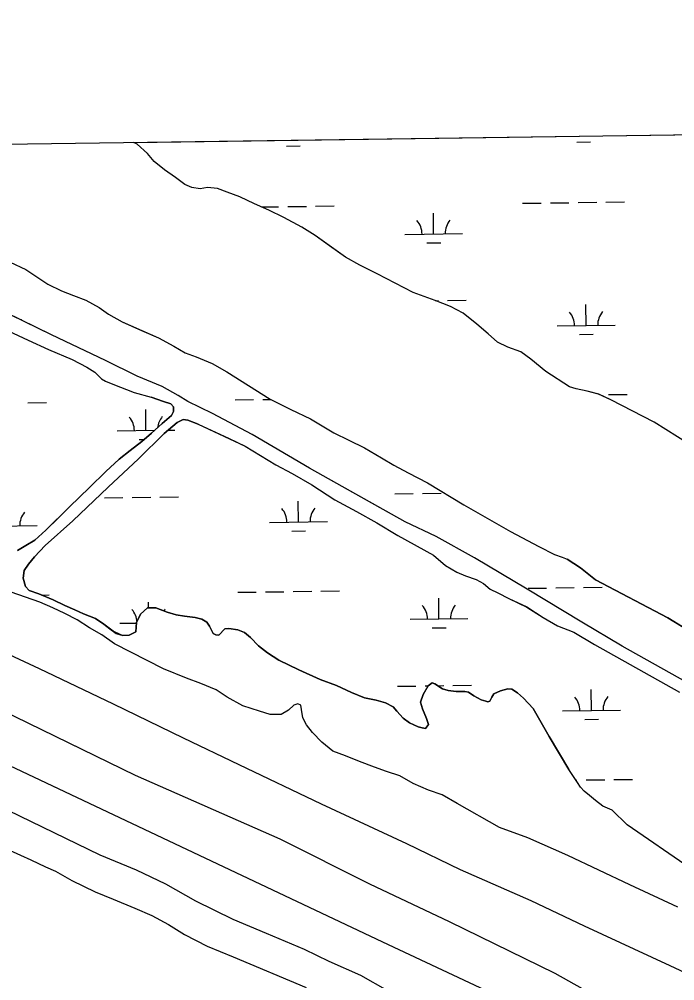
# Model space of a CAD drawing. Extents: x 3767014 to 3805179, y 361544 to 387384.
# Drawn here: x 3787283 to 3788416, y 383926 to 385588 of the extents above; entities that cross this region are included whole.
import ezdxf

# ---------------------------------------------------------------- set-up
doc = ezdxf.new("R2010")
doc.units = 0
for name, color, linetype in [('V-GRID-FRAM', 7, 'Continuous'), ('V-LEVE-TOET', 7, 'Continuous'), ('V-ROAD-CNTR', 7, 'Continuous'), ('V-TOPO-SHOR', 7, 'Continuous'), ('V-WETL-SWMP', 7, 'Continuous')]:
    doc.layers.add(name, color=color, linetype=linetype)

msp = doc.modelspace()

# ---------------------------------------------------------------- linework, layer by layer
at = {"layer": 'V-GRID-FRAM'}
msp.add_lwpolyline([(3771006.872, 385146.094), (3802799.803, 385587.734), (3803060.286, 367407.215), (3771251.489, 366965.353), (3771006.872, 385146.094)], dxfattribs=at)
at = {"layer": 'V-LEVE-TOET'}
for points in [[(3785229.031, 385343.656), (3785401.253, 385262.636), (3785579.952, 385182.434), (3785767.985, 385093.803), (3785961.066, 385001.729), (3786109.945, 384930.966), (3786344.505, 384820.27), (3786535.253, 384730.111), (3786798.512, 384604.558), (3786982.256, 384520.916), (3787275.356, 384382.834), (3787483.574, 384281.601), (3787733.581, 384171.402), (3787888.308, 384093.73), (3788026.329, 384028.681), (3788208.576, 383938.848), (3788256.29, 383912.541)], [(3785534.668, 385298.789), (3785659.893, 385239.827), (3785780.846, 385183.927), (3785932.816, 385113.574), (3786073.933, 385047.389), (3786223.212, 384975.084), (3786377.123, 384903.2), (3786491.111, 384848.792), (3786592.671, 384803.179), (3786721.759, 384744.633), (3786847.352, 384687.994), (3786943.883, 384643.505), (3787040.051, 384595.533), (3787163.328, 384538.877), (3787256.768, 384493.976), (3787317.247, 384465.833), (3787445.581, 384404.577), (3787566.172, 384345.582), (3787662.708, 384299.933), (3787805.001, 384231.824), (3787952.32, 384163.37), (3788045.375, 384118.465), (3788167.469, 384064.892), (3788259.36, 384020.753)], [(3788259.36, 384020.753), (3788407.789, 383952.151), (3788716.795, 383807.962)]]:
    msp.add_lwpolyline(points, dxfattribs=at)
at = {"layer": 'V-ROAD-CNTR'}
msp.add_lwpolyline([(3785073.716, 385343.617), (3785880.029, 384948.357), (3786779.082, 384527.971), (3787910.793, 383993.231), (3788491.987, 383720.546), (3788908.924, 383525.296), (3789112.937, 383427.376), (3789311.371, 383323.382), (3789522.323, 383187.997), (3789685.314, 383062.493), (3789779.387, 382976.513), (3789859.849, 382866.935), (3789891.052, 382770.35), (3789903.157, 382676.983), (3789894.588, 382581.375), (3789862.465, 382479.224), (3789809.697, 382395.461), (3789745.649, 382318.203), (3789303.868, 381804.093), (3789127.236, 381599.191), (3788946.535, 381402.797), (3788210.168, 380604.051), (3788186.907, 380582.967)], dxfattribs=at)
at = {"layer": 'V-TOPO-SHOR'}
for points in [[(3788234.393, 384952.309), (3788193.064, 384978.742), (3788167.536, 385000.494), (3788150.306, 385012.706), (3788127.623, 385020.765), (3788109.731, 385029.547), (3788093.857, 385043.828), (3788073.85, 385060.82), (3788050.401, 385079.844), (3788028.377, 385091.335), (3788002.248, 385101.428), (3787963.752, 385115.54), (3787932.78, 385131.767), (3787901.808, 385147.993), (3787871.535, 385162.851), (3787846.754, 385176.38), (3787819.184, 385196.059), (3787794.372, 385213.703), (3787771.637, 385228.617), (3787740.665, 385244.843), (3787714.519, 385257.676), (3787689.758, 385268.462), (3787664.302, 385280.615), (3787642.304, 385288.68), (3787625.799, 385295.414), (3787608.649, 385296.659), (3787595.64, 385294.507), (3787581.222, 385297.143), (3787569.532, 385301.855), (3787552.989, 385314.075), (3787534.378, 385327.65), (3787516.446, 385341.916), (3787504.691, 385355.539), (3787486.746, 385371.862), (3787481.262, 385374.942)], [(3788255.217, 384545.906), (3788160.872, 384602.801), (3788069.973, 384656.977), (3788003.887, 384693.511), (3787950.223, 384719.168), (3787906.85, 384743.529), (3787784.996, 384811.875), (3787685.84, 384870.106), (3787617.011, 384906.62), (3787574.355, 384926.872), (3787557.822, 384937.721), (3787530.282, 384953.285), (3787486.961, 384970.792), (3787431.915, 384997.809), (3787339.03, 385042.373), (3787181.467, 385118.684), (3787106.435, 385159.949), (3786984.001, 385213.896), (3786927.562, 385243.645), (3786875.942, 385270.687), (3786828.474, 385292.963), (3786735.579, 385338.897), (3786684.685, 385363.877)], [(3787267.489, 385167.994), (3787294.32, 385155.165), (3787332.214, 385130.079), (3787356.295, 385118.6), (3787376.922, 385110.527), (3787398.236, 385102.456), (3787420.954, 385089.598), (3787437.494, 385078.066), (3787460.902, 385064.525), (3787494.606, 385049.691), (3787523.495, 385036.879), (3787550.339, 385022.678), (3787569.62, 385011.164), (3787588.868, 385004.453), (3787616.374, 384992.998), (3787641.851, 384978.103), (3787716.927, 384931.351), (3787752.712, 384913.106), (3787786.426, 384896.9), (3787827.05, 384873.203), (3787852.513, 384860.366), (3787880.036, 384846.855), (3787908.956, 384829.93), (3787930.304, 384817.061), (3787955.085, 384803.532), (3787988.803, 384786.642), (3788051.472, 384748.711), (3788132.026, 384702.684), (3788180.897, 384676.306), (3788208.42, 384662.797), (3788221.48, 384658.095), (3788230.42, 384654.732)], [(3787244.99, 385058.135), (3787298.65, 385033.162), (3787333.734, 385016.966), (3787374.313, 384999.441), (3787399.776, 384986.602), (3787413.553, 384977.792), (3787425.292, 384966.223), (3787432.177, 384962.159), (3787444.557, 384956.767), (3787481.685, 384942.642), (3787511.224, 384934.634)], [(3788440.77, 384853.237), (3788380.252, 384891.602), (3788305.692, 384929.912), (3788284.596, 384940.004), (3788264.923, 384944.84), (3788245.952, 384948.976), (3788234.393, 384952.309)], [(3787280.076, 384669.66), (3787294.412, 384677.993), (3787310.11, 384687.707), (3787329.179, 384704.988), (3787350.28, 384725.712), (3787370.018, 384745.053), (3787404.74, 384778.218), (3787432.644, 384805.848), (3787455.797, 384827.272), (3787474.882, 384842.497), (3787494.651, 384857.726), (3787511.685, 384872.248), (3787530.074, 384888.839), (3787538.249, 384895.753), (3787546.425, 384902.671), (3787549.802, 384909.55), (3787549.741, 384917.777), (3787544.901, 384923.227), (3787532.531, 384927.249), (3787511.224, 384934.634)], [(3787592.47, 384887.928), (3787574.593, 384894.651), (3787566.358, 384895.962), (3787556.11, 384891.088), (3787533.629, 384871.724), (3787489.386, 384828.206), (3787436.955, 384779.142), (3787375.681, 384721.1), (3787328.006, 384678.241), (3787309.637, 384658.91), (3787298.764, 384645.803), (3787291.303, 384634.778), (3787290.03, 384621.743), (3787293.562, 384607.372), (3787300.468, 384600.567), (3787316.969, 384594.519), (3787341.723, 384584.416), (3787361.681, 384574.281), (3787378.876, 384566.865), (3787394.009, 384560.121), (3787414.636, 384552.045), (3787429.103, 384542.555), (3787439.448, 384534.404), (3787450.476, 384526.257), (3787462.156, 384522.917), (3787473.125, 384522.997), (3787484.735, 384529.253), (3787485.988, 384545.031), (3787492.739, 384559.478), (3787504.998, 384570.539), (3787519.393, 384570.643), (3787538.644, 384563.246), (3787554.449, 384558.562), (3787568.865, 384555.926), (3787587.391, 384554.005), (3787598.385, 384550.659), (3787607.332, 384545.926), (3787612.182, 384539.106), (3787618.449, 384526.126), (3787622.576, 384524.098), (3787628.066, 384523.453), (3787638.267, 384534.498), (3787645.124, 384534.549), (3787660.906, 384532.61), (3787672.598, 384527.895), (3787682.947, 384519.06), (3787696.762, 384504.763), (3787711.936, 384492.537), (3787731.908, 384480.343), (3787766.312, 384463.455), (3787803.459, 384446.59), (3787831.644, 384436.514), (3787857.098, 384424.363), (3787879.792, 384414.932), (3787899.705, 384410.965), (3787916.193, 384406.287), (3787929.27, 384399.527), (3787935.496, 384392.031), (3787946.555, 384379.772), (3787957.585, 384371.627), (3787972.718, 384364.883), (3787979.587, 384362.876), (3787985.078, 384362.231), (3787990.511, 384369.126), (3787987.009, 384379.385), (3787980.031, 384395.787), (3787976.517, 384407.418), (3787981.219, 384420.478), (3787990.022, 384435.627), (3787996.835, 384441.161), (3788001.65, 384439.139), (3788014.741, 384430.325), (3788024.36, 384427.652), (3788038.086, 384425.696), (3788053.168, 384425.809), (3788059.348, 384424.482), (3788068.99, 384418.383), (3788081.383, 384411.618), (3788089.628, 384408.937), (3788093.063, 384408.278), (3788096.485, 384408.989), (3788099.862, 384415.868), (3788103.243, 384422.065), (3788114.864, 384426.949), (3788127.862, 384430.472), (3788134.723, 384429.837), (3788144.367, 384423.738), (3788154.722, 384414.215), (3788171.306, 384396.512), (3788199.088, 384348.04), (3788233.099, 384291.388)], [(3787592.47, 384887.928), (3787646.13, 384862.956), (3787673.647, 384850.134), (3787726.677, 384817.616), (3787754.897, 384802.741), (3787788.636, 384783.107), (3787828.59, 384757.349)], [(3787828.59, 384757.349), (3787865.761, 384737.056), (3787900.872, 384717.434), (3787937.368, 384695.764), (3787999.326, 384661.255), (3788020.025, 384643.583), (3788039.307, 384632.069), (3788054.433, 384626.011), (3788072.994, 384619.291), (3788085.385, 384612.527), (3788097.109, 384603.014), (3788110.186, 384596.256), (3788129.452, 384586.8), (3788160.413, 384571.946), (3788188.657, 384553.643), (3788213.444, 384539.428), (3788241.633, 384528.665)], [(3788567.097, 384453.143), (3788404.201, 384553.223), (3788279.347, 384618.708), (3788252.942, 384639.661), (3788230.42, 384654.732)], [(3788231.454, 384142.601), (3788161.984, 384172.94), (3788113.174, 384191.092), (3788040.198, 384232.375), (3788014.034, 384247.264), (3787990.665, 384255.321), (3787963.842, 384266.777), (3787941.117, 384280.323), (3787917.754, 384287.692), (3787897.13, 384295.081), (3787871.004, 384305.171), (3787846.938, 384314.592), (3787824.941, 384322.657), (3787806.314, 384338.287), (3787789.733, 384355.306), (3787779.354, 384368.256), (3787773.093, 384380.55), (3787770.931, 384394.931), (3787769.503, 384402.462), (3787764.69, 384404.485), (3787757.85, 384402.376), (3787748.319, 384393.393), (3787736.029, 384386.446), (3787716.833, 384386.305), (3787698.282, 384391.652), (3787669.417, 384401.038), (3787642.57, 384415.923), (3787623.278, 384428.807), (3787597.148, 384439.584), (3787572.396, 384449), (3787532.513, 384465.159), (3787447.865, 384508.413), (3787425.812, 384524.019), (3787404.468, 384536.202), (3787383.115, 384549.758), (3787361.781, 384560.569), (3787341.139, 384570.701), (3787318.446, 384580.132), (3787268.954, 384597.593)], [(3787920.138, 383908.576), (3787873.322, 383934.969), (3787818.983, 383959.25), (3787776.321, 383980.189), (3787710.302, 384007.81), (3787652.532, 384032.066), (3787588.538, 384063.817), (3787536.218, 384092.91), (3787485.99, 384117.222), (3787422.728, 384142.808), (3787263.782, 384220.478), (3787156.471, 384269.051), (3787080.073, 384309.622), (3787022.292, 384335.248), (3786952.138, 384365.581), (3786884.075, 384391.132), (3786823.526, 384420.853), (3786776.059, 384442.441), (3786715.502, 384472.845), (3786657.689, 384503.27), (3786513.266, 384563.909)], [(3789318.578, 383939.448), (3789286.211, 383961.544), (3789198.188, 384008.285), (3789087.602, 384073.725), (3788984.723, 384130.727), (3788817.123, 384228.744), (3788749.774, 384266.046), (3788580.603, 384360.088), (3788435.29, 384442.85), (3788324.984, 384504.057), (3788255.217, 384545.906)], [(3788241.633, 384528.665), (3788277.172, 384507.112), (3788424.071, 384424.885)], [(3788442.744, 384120.44), (3788333.973, 384195.409), (3788307.679, 384220.704), (3788291.776, 384227.784), (3788279.304, 384237.26), (3788268.687, 384245.947), (3788259.659, 384253.848), (3788253.284, 384260.437), (3788248.223, 384268.619), (3788233.099, 384291.388)], [(3787267.446, 384151.26), (3787303.217, 384135.071), (3787328.673, 384122.918), (3787345.868, 384115.504), (3787374.098, 384099.257), (3787414.005, 384079.668), (3787445.639, 384066.876), (3787482.773, 384051.381), (3787512.348, 384038.575), (3787541.26, 384023.018), (3787568.807, 384006.081), (3787608.037, 383985.802), (3787652.732, 383967.622), (3787779.274, 383914.392)], [(3788421.705, 384053.136), (3788338.743, 384091.698), (3788231.454, 384142.601)]]:
    msp.add_lwpolyline(points, dxfattribs=at)
at = {"layer": 'V-WETL-SWMP'}
for p, q in [((3787481.261, 385374.942), (3793258.862, 385455.199)), ((3787486.746, 385371.861), (3787481.261, 385374.942)), ((3788246.602, 385375.517), (3788270.6, 385375.85)), ((3787504.691, 385355.54), (3787486.746, 385371.861)), ((3787744.743, 385368.546), (3787768.74, 385368.879)), ((3787516.447, 385341.915), (3787504.691, 385355.54)), ((3787534.378, 385327.649), (3787516.447, 385341.915)), ((3787552.989, 385314.075), (3787534.378, 385327.649)), ((3787569.533, 385301.856), (3787552.989, 385314.075)), ((3787581.223, 385297.143), (3787569.533, 385301.856)), ((3787595.64, 385294.507), (3787581.223, 385297.143)), ((3787608.65, 385296.66), (3787595.64, 385294.507)), ((3787625.799, 385295.415), (3787608.65, 385296.66)), ((3787642.303, 385288.681), (3787625.799, 385295.415)), ((3787664.302, 385280.616), (3787642.303, 385288.681)), ((3787689.758, 385268.463), (3787664.302, 385280.616)), ((3787714.519, 385257.676), (3787689.758, 385268.463)), ((3787701.618, 385263.296), (3787731.354, 385263.709)), ((3787747.352, 385263.932), (3787779.349, 385264.376)), ((3787795.347, 385264.598), (3787827.344, 385265.043)), ((3788153.221, 385269.57), (3788185.218, 385270.014)), ((3788201.216, 385270.236), (3788233.213, 385270.681)), ((3788249.212, 385270.903), (3788281.209, 385271.348)), ((3788297.207, 385271.57), (3788329.204, 385272.014)), ((3787740.666, 385244.843), (3787714.519, 385257.676)), ((3787771.638, 385228.617), (3787740.666, 385244.843)), ((3787999.349, 385216.685), (3787998.849, 385252.682)), ((3787794.372, 385213.702), (3787771.638, 385228.617)), ((3787846.753, 385176.381), (3787794.372, 385213.702)), ((3787949.353, 385215.991), (3788049.344, 385217.38)), ((3787987.564, 385201.089), (3788011.562, 385201.423)), ((3787871.534, 385162.852), (3787846.753, 385176.381)), ((3787267.489, 385167.994), (3787294.321, 385155.166)), ((3787901.809, 385147.992), (3787871.534, 385162.852)), ((3787294.321, 385155.166), (3787332.214, 385130.079)), ((3787963.752, 385115.54), (3787901.809, 385147.992)), ((3787332.214, 385130.079), (3787356.294, 385118.601)), ((3787339.031, 385042.373), (3787181.468, 385118.683)), ((3787356.294, 385118.601), (3787376.922, 385110.526)), ((3787376.922, 385110.526), (3787398.235, 385102.456)), ((3788002.249, 385101.427), (3787963.752, 385115.54)), ((3787398.235, 385102.456), (3787420.954, 385089.598)), ((3788028.376, 385091.336), (3788002.249, 385101.427)), ((3788002.61, 385101.288), (3788007.543, 385101.356)), ((3788023.542, 385101.578), (3788055.539, 385102.023)), ((3788263.008, 385058.47), (3788262.508, 385094.467)), ((3787420.954, 385089.598), (3787437.493, 385078.065)), ((3787437.493, 385078.065), (3787460.903, 385064.525)), ((3788050.4, 385079.843), (3788028.376, 385091.336)), ((3788073.851, 385060.82), (3788050.4, 385079.843)), ((3787460.903, 385064.525), (3787523.496, 385036.878)), ((3788093.858, 385043.827), (3788073.851, 385060.82)), ((3788213.013, 385057.776), (3788313.003, 385059.165)), ((3787244.989, 385058.134), (3787298.649, 385033.162)), ((3787431.915, 384997.809), (3787339.031, 385042.373)), ((3788109.732, 385029.547), (3788093.858, 385043.827)), ((3788251.223, 385042.874), (3788275.221, 385043.207)), ((3787298.649, 385033.162), (3787333.734, 385016.967)), ((3787523.496, 385036.878), (3787550.339, 385022.678)), ((3788127.622, 385020.766), (3788109.732, 385029.547)), ((3787333.734, 385016.967), (3787374.313, 384999.441)), ((3787550.339, 385022.678), (3787569.621, 385011.165)), ((3787569.621, 385011.165), (3787588.867, 385004.452)), ((3788150.306, 385012.706), (3788127.622, 385020.766)), ((3788167.536, 385000.493), (3788150.306, 385012.706)), ((3787374.313, 384999.441), (3787399.775, 384986.603)), ((3787486.962, 384970.791), (3787431.915, 384997.809)), ((3787588.867, 385004.452), (3787616.375, 384992.999)), ((3787616.375, 384992.999), (3787641.852, 384978.104)), ((3788193.064, 384978.742), (3788167.536, 385000.493)), ((3787399.775, 384986.603), (3787413.552, 384977.791)), ((3787413.552, 384977.791), (3787425.292, 384966.223)), ((3787641.852, 384978.104), (3787716.926, 384931.352)), ((3788234.394, 384952.309), (3788193.064, 384978.742)), ((3787425.292, 384966.223), (3787432.178, 384962.16)), ((3787432.178, 384962.16), (3787444.558, 384956.767)), ((3787530.283, 384953.286), (3787486.962, 384970.791)), ((3787444.558, 384956.767), (3787481.685, 384942.643)), ((3787481.685, 384942.643), (3787511.224, 384934.634)), ((3787557.822, 384937.72), (3787530.283, 384953.286)), ((3788245.953, 384948.977), (3788234.394, 384952.309)), ((3788264.922, 384944.84), (3788245.953, 384948.977)), ((3788284.595, 384940.005), (3788264.922, 384944.84)), ((3787298.109, 384924.984), (3787330.106, 384925.429)), ((3787511.224, 384934.634), (3787532.532, 384927.249)), ((3787532.532, 384927.249), (3787544.902, 384923.227)), ((3787574.356, 384926.873), (3787557.822, 384937.72)), ((3787617.012, 384906.619), (3787574.356, 384926.873)), ((3787655.982, 384929.955), (3787687.979, 384930.4)), ((3787703.978, 384930.622), (3787717.976, 384930.817)), ((3787716.926, 384931.352), (3787752.712, 384913.105)), ((3788305.693, 384929.911), (3788284.595, 384940.005)), ((3788301.828, 384938.927), (3788333.825, 384939.371)), ((3788380.251, 384891.601), (3788305.693, 384929.911)), ((3787502.11, 384877.071), (3787501.61, 384913.068)), ((3787544.902, 384923.227), (3787549.741, 384917.778)), ((3787549.802, 384909.551), (3787546.425, 384902.671)), ((3787549.741, 384917.778), (3787549.802, 384909.551)), ((3787752.712, 384913.105), (3787786.425, 384896.9)), ((3787546.425, 384902.671), (3787530.073, 384888.838)), ((3787685.841, 384870.105), (3787617.012, 384906.619)), ((3787786.425, 384896.9), (3787827.05, 384873.203)), ((3787452.115, 384876.377), (3787517.263, 384877.282)), ((3787530.073, 384888.838), (3787511.684, 384872.248)), ((3787540.454, 384877.604), (3787552.105, 384877.766)), ((3788440.77, 384853.236), (3788380.251, 384891.601)), ((3787490.325, 384861.475), (3787499.193, 384861.598)), ((3787511.684, 384872.248), (3787494.651, 384857.725)), ((3787784.996, 384811.876), (3787685.841, 384870.105)), ((3787827.05, 384873.203), (3787852.512, 384860.365)), ((3787852.512, 384860.365), (3787880.035, 384846.856)), ((3787474.882, 384842.496), (3787455.797, 384827.273)), ((3787494.651, 384857.725), (3787474.882, 384842.496)), ((3787880.035, 384846.856), (3787908.955, 384829.93)), ((3787455.797, 384827.273), (3787432.645, 384805.848)), ((3787908.955, 384829.93), (3787930.303, 384817.061)), ((3787950.222, 384719.168), (3787784.996, 384811.876)), ((3787930.303, 384817.061), (3787955.084, 384803.532)), ((3787432.645, 384805.848), (3787404.74, 384778.219)), ((3787955.084, 384803.532), (3787988.803, 384786.641)), ((3787404.74, 384778.219), (3787370.019, 384745.054)), ((3787988.803, 384786.641), (3788051.471, 384748.71)), ((3787430.312, 384760.631), (3787462.309, 384761.075)), ((3787478.308, 384761.297), (3787510.305, 384761.742)), ((3787526.303, 384761.964), (3787558.3, 384762.408)), ((3787932.172, 384767.602), (3787964.169, 384768.046)), ((3787980.167, 384768.269), (3788012.164, 384768.713)), ((3787370.019, 384745.054), (3787329.179, 384704.989)), ((3787765.769, 384718.856), (3787765.269, 384754.852)), ((3788051.471, 384748.71), (3788132.025, 384702.684)), ((3787213.914, 384711.19), (3787313.905, 384712.579)), ((3787715.774, 384718.161), (3787815.764, 384719.55)), ((3788003.887, 384693.511), (3787950.222, 384719.168)), ((3787329.179, 384704.989), (3787310.11, 384687.708)), ((3787753.984, 384703.26), (3787777.982, 384703.593)), ((3788069.974, 384656.977), (3788003.887, 384693.511)), ((3788132.025, 384702.684), (3788180.897, 384676.306)), ((3787294.413, 384677.994), (3787280.077, 384669.661)), ((3787310.11, 384687.708), (3787294.413, 384677.994)), ((3788180.897, 384676.306), (3788208.42, 384662.797)), ((3788208.42, 384662.797), (3788221.481, 384658.094)), ((3788160.871, 384602.8), (3788069.974, 384656.977)), ((3788221.481, 384658.094), (3788230.419, 384654.732)), ((3788230.419, 384654.732), (3788252.942, 384639.661)), ((3788252.942, 384639.661), (3788279.347, 384618.708)), ((3788279.347, 384618.708), (3788404.201, 384553.223)), ((3787660.603, 384597.312), (3787692.6, 384597.757)), ((3787708.598, 384597.979), (3787740.595, 384598.424)), ((3787756.594, 384598.646), (3787788.591, 384599.09)), ((3787804.589, 384599.313), (3787836.586, 384599.757)), ((3788255.217, 384545.906), (3788160.871, 384602.8)), ((3788162.463, 384604.284), (3788194.46, 384604.728)), ((3788210.458, 384604.951), (3788242.455, 384605.395)), ((3788258.453, 384605.617), (3788290.45, 384606.062)), ((3787321.659, 384592.604), (3787334.726, 384592.786)), ((3787506.368, 384570.548), (3787506.231, 384580.425)), ((3788008.59, 384551.4), (3788008.09, 384587.396)), ((3787456.736, 384543.734), (3787485.918, 384544.139)), ((3787958.595, 384550.705), (3788058.585, 384552.094)), ((3788324.984, 384504.057), (3788255.217, 384545.906)), ((3788404.201, 384553.223), (3788567.097, 384453.143)), ((3787996.806, 384535.803), (3788020.803, 384536.137)), ((3788435.289, 384442.851), (3788324.984, 384504.057)), ((3787936.793, 384434.959), (3787968.79, 384435.404)), ((3787984.788, 384435.626), (3787990.112, 384435.7)), ((3788006.422, 384435.926), (3788016.785, 384436.07)), ((3788032.783, 384436.292), (3788064.78, 384436.737)), ((3788272.249, 384393.184), (3788271.749, 384429.181)), ((3788222.254, 384392.49), (3788322.245, 384393.879)), ((3788260.465, 384377.588), (3788284.463, 384377.922)), ((3788245.493, 384272.73), (3788247.076, 384272.752)), ((3788263.074, 384272.974), (3788295.071, 384273.419)), ((3788311.07, 384273.641), (3788343.066, 384274.086))]:
    msp.add_line(p, q, dxfattribs=at)
for points in [[(3787458.772, 384523.884), (3787445.249, 384530.423), (3787429.103, 384542.554), (3787414.636, 384552.046), (3787394.008, 384560.121), (3787378.876, 384566.865), (3787361.681, 384574.28), (3787341.724, 384584.417), (3787316.968, 384594.518), (3787300.469, 384600.567), (3787293.563, 384607.372), (3787290.029, 384621.743), (3787291.304, 384634.779), (3787298.765, 384645.803), (3787309.637, 384658.91), (3787328.006, 384678.242), (3787375.681, 384721.1), (3787436.956, 384779.142), (3787489.385, 384828.206), (3787533.628, 384871.724), (3787556.109, 384891.087), (3787566.357, 384895.962), (3787574.594, 384894.651), (3787592.469, 384887.927), (3787673.647, 384850.133), (3787726.678, 384817.616), (3787754.897, 384802.741), (3787788.636, 384783.107), (3787828.59, 384757.35), (3787865.762, 384737.056), (3787900.872, 384717.433), (3787937.368, 384695.763), (3787999.326, 384661.255), (3788020.024, 384643.582), (3788039.306, 384632.069), (3788054.433, 384626.011), (3788072.994, 384619.292), (3788085.384, 384612.527), (3788097.11, 384603.015), (3788110.186, 384596.256), (3788129.452, 384586.8), (3788160.413, 384571.945), (3788188.658, 384553.642), (3788213.444, 384539.428), (3788241.633, 384528.666), (3788277.171, 384507.113), (3788424.071, 384424.886)], [(3787946.555, 384379.772), (3787935.495, 384392.031), (3787929.27, 384399.527), (3787916.194, 384406.287), (3787899.705, 384410.964), (3787879.793, 384414.931), (3787857.099, 384424.362), (3787831.643, 384436.514), (3787803.459, 384446.59), (3787766.313, 384463.456), (3787731.908, 384480.342), (3787711.936, 384492.536), (3787696.763, 384504.764), (3787682.946, 384519.06), (3787672.597, 384527.896), (3787660.907, 384532.609), (3787645.124, 384534.55), (3787638.268, 384534.499), (3787628.066, 384523.454), (3787622.576, 384524.099), (3787618.448, 384526.126), (3787612.182, 384539.106), (3787607.332, 384545.926), (3787598.385, 384550.659), (3787587.391, 384554.006), (3787568.865, 384555.926), (3787554.449, 384558.562), (3787538.645, 384563.245), (3787519.394, 384570.644), (3787504.998, 384570.538), (3787492.738, 384559.478), (3787485.989, 384545.031), (3787484.734, 384529.253), (3787473.125, 384522.997), (3787462.156, 384522.916), (3787458.772, 384523.884)], [(3788442.744, 384120.44), (3788333.972, 384195.409), (3788307.678, 384220.704), (3788291.776, 384227.784), (3788279.303, 384237.259), (3788268.686, 384245.947), (3788259.659, 384253.848), (3788253.283, 384260.437), (3788248.224, 384268.619), (3788233.099, 384291.388), (3788199.087, 384348.041), (3788171.306, 384396.513), (3788154.721, 384414.216), (3788144.367, 384423.738), (3788134.724, 384429.837), (3788127.863, 384430.472), (3788114.863, 384426.949), (3788103.244, 384422.064), (3788099.862, 384415.868), (3788096.484, 384408.988), (3788093.062, 384408.277), (3788089.629, 384408.937), (3788081.382, 384411.619), (3788068.991, 384418.383), (3788059.348, 384424.482), (3788053.168, 384425.808), (3788038.086, 384425.697), (3788024.36, 384427.652), (3788014.742, 384430.324), (3788001.65, 384439.14), (3787996.836, 384441.161), (3787990.021, 384435.626), (3787981.22, 384420.478), (3787976.517, 384407.417), (3787980.031, 384395.788), (3787987.008, 384379.385), (3787990.512, 384369.127), (3787985.078, 384362.231), (3787979.588, 384362.876), (3787972.718, 384364.882), (3787957.585, 384371.627), (3787946.555, 384379.772)]]:
    msp.add_lwpolyline(points, dxfattribs=at)
for centre, start, end in [((3787944.104, 385216.393), 0.024037, 41.567696), ((3788054.58, 385217.927), 140.024034, 181.567693), ((3788207.763, 385058.178), 0.024037, 41.567696), ((3788318.239, 385059.712), 140.024034, 181.567693), ((3787314.52, 385045.769), 140.024034, 141.660739), ((3787446.866, 384876.778), 0.024037, 41.567696), ((3787557.341, 384878.313), 140.024034, 174.329373), ((3787821, 384720.098), 140.024034, 181.567693), ((3787319.14, 384713.127), 140.024034, 181.567693), ((3787710.525, 384718.563), 0.024037, 41.567696), ((3787451.487, 384544.136), 3.779842, 41.567696), ((3787561.962, 384545.67), 140.024034, 145.790609), ((3787953.346, 384551.107), 0.024037, 41.567696), ((3788063.821, 384552.642), 140.024034, 181.567693), ((3788217.005, 384392.892), 0.024037, 41.567696), ((3788327.48, 384394.427), 140.024034, 181.567693)]:
    msp.add_arc(centre, 35.246, start, end, dxfattribs=at)

doc.saveas('drawing.dxf')
